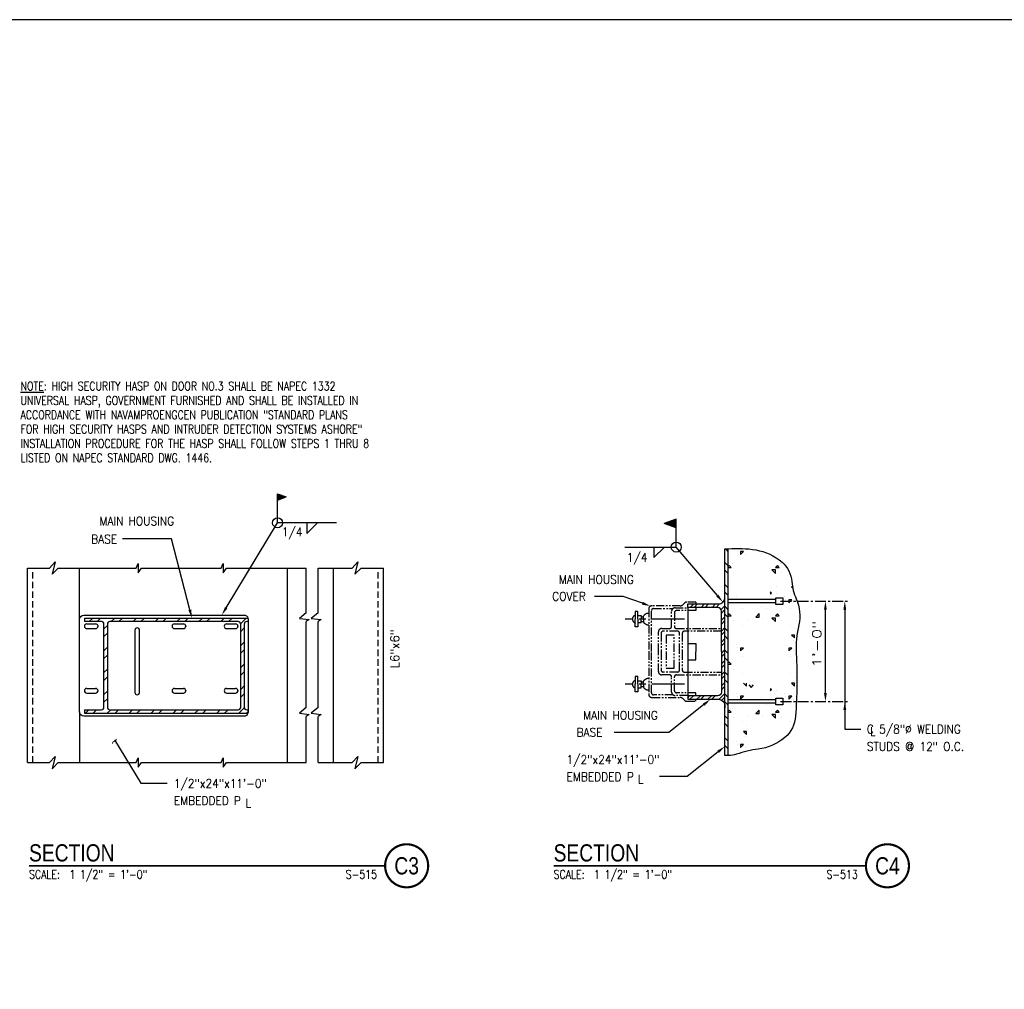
# Model space of a CAD drawing. Header units: inches. Extents: x -9715 to 32893, y -15613 to -1138.
# Tile 311 of 380: x 12386 to 12500, y -8986 to -8873. Entities that reach past the tile are written whole.
import ezdxf
from ezdxf.enums import TextEntityAlignment as Align

# ---------------------------------------------------------------- set-up
doc = ezdxf.new("R2010")
doc.units = ezdxf.units.IN
doc.header["$MEASUREMENT"] = 0
for name, pattern in [('CENTER', [2, 1.25, -0.25, 0.25, -0.25]), ('HIDDEN', [0.375, 0.25, -0.125]), ('PHANTOM4', [0.625, 0.3125, -0.0625, 0.0625, -0.0625, 0.0625, -0.0625])]:
    doc.linetypes.add(name, pattern=pattern)
doc.layers.get('0').update_dxf_attribs({"color": 252})
doc.layers.get('DEFPOINTS').update_dxf_attribs({"color": 11})
for name, color, linetype in [('A-ANNO-TITL', 2, 'Continuous'), ('BORDER-TXT', 2, 'Continuous'), ('S-ANNO-TEXT', 2, 'Continuous'), ('S1', 2, 'Continuous'), ('S2', 7, 'Continuous'), ('S3', 4, 'Continuous'), ('S5', 1, 'Continuous'), ('S6', 1, 'Continuous'), ('S7', 2, 'Continuous')]:
    doc.layers.add(name, color=color, linetype=linetype)
doc.styles.add('125', font='romans.shx', dxfattribs={"width": 0.8, "height": 2})
doc.styles.add('125-16', font='romans.shx', dxfattribs={"width": 0.8, "height": 2})
doc.styles.add('SX-FRAC', font='SX-FRAC.shx', dxfattribs={"width": 0.9, "height": 14})
doc.styles.add('TEXT', font='romans.shx', dxfattribs={"width": 0.8, "height": 16})
doc.styles.add('Title', font='swiss.ttf', dxfattribs={"width": 0.8})

# ---------------------------------------------------------------- blocks, each defined once
blk = doc.blocks.new('NAVFAC_Anno_Title_T1')
at = {"color": 0, "linetype": 'ByBlock', "lineweight": -2, "style": 'Title'}
blk.add_attdef('TITLE', (0, 0.5), '', height=2, dxfattribs=at)
at = {"color": 0, "linetype": 'ByBlock', "lineweight": -2, "style": 'TEXT', "width": 0.8}
blk.add_attdef('SCALE', text='', height=1, dxfattribs=at).set_placement((0, -0.5), align=Align.TOP_LEFT)
blk = doc.blocks.new('NAVFAC_Anno_Title_B1')
at = {"const_width": 0.25}
blk.add_lwpolyline([(0, -2.5, -1), (0, 2.5, -1)], format="xyb", close=True, dxfattribs=at)
at = {"color": 0, "linetype": 'ByBlock', "lineweight": -2, "style": 'Title', "width": 0.8}
blk.add_attdef('NUMBER', text='', height=2, dxfattribs=at).set_placement((0, 0), align=Align.MIDDLE_CENTER)
at = {"color": 0, "linetype": 'ByBlock', "lineweight": -2, "style": 'TEXT', "width": 0.8}
blk.add_attdef('CUT_FROM', text='', height=1, dxfattribs=at).set_placement((-3.44, -0.5), align=Align.TOP_RIGHT)

msp = doc.modelspace()

# ---------------------------------------------------------------- linework, layer by layer
at = {"layer": 'A-ANNO-TITL', "const_width": 0.2}
for points in [[(12386.88935, -8971.43299), (12428.25001, -8971.43299)], [(12447.81807, -8971.43299), (12484.09282, -8971.43299)]]:
    msp.add_lwpolyline(points, dxfattribs=at)
at = {"layer": 'DEFPOINTS'}
msp.add_lwpolyline([(12276.95421, -9098.37453), (12601.02707, -9098.37453), (12601.02707, -8873.17726), (12276.95421, -8873.17726)], close=True, dxfattribs=at)
at = {"layer": 'S1', "color": 2}
msp.add_lwpolyline([(12468.10683, -8934.60648, -0.06117894), (12471.3011, -8934.75337, -0.136418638), (12474.3485, -8936.18551, -0.197608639), (12475.48669, -8938.42553, 0.084845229), (12476.00071, -8940.44521, -0.162026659), (12476.29444, -8943.45638, 0.06779438), (12476.00071, -8946.76131, -0.013569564), (12476.07414, -8950.50691, -0.016837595), (12475.92728, -8954.0689, -0.199930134), (12474.67894, -8956.52924, -0.146862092), (12471.59482, -8957.88794, 0.052331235), (12469.06144, -8958.47548, -0.079656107), (12468.10683, -8958.64277, -17.15765901)], format="xyb", dxfattribs=at)
at = {"layer": 'S2', "color": 3}
for p, q in [((12410.06788, -8943.07218), (12410.46788, -8942.67218)), ((12411.87765, -8943.36499), (12411.87765, -8953.02328)), ((12412.15187, -8953.7161), (12412.34297, -8953.525)), ((12412.17047, -8953.3161), (12412.34297, -8953.3161))]:
    msp.add_line(p, q, dxfattribs=at)
at = {"layer": 'S2', "color": 1, "linetype": 'PHANTOM4', "ltscale": 3}
msp.add_line((12462.2062, -8948.93865), (12460.54484, -8948.93865), dxfattribs=at)
at = {"layer": 'S2', "color": 3}
for points in [[(12467.70683, -8934.64321, -0.007656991), (12468.10683, -8934.60648, -0.136418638)], [(12467.3027, -8946.56605), (12467.3027, -8941.85694, 0.414213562), (12466.87666, -8941.4309), (12463.39095, -8941.4309), (12463.39095, -8941.0309), (12466.97665, -8941.0309, 0.414213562), (12467.70683, -8940.30072), (12467.70683, -8940.0239)], [(12392.74114, -8942.82359, -0.414213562), (12393.24867, -8942.31605), (12411.83544, -8942.31605, -0.32802413), (12412.31986, -8942.67218)], [(12392.74114, -8953.55754), (12392.74114, -8942.82359, -0.414213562)], [(12412.31986, -8942.67218, -0.075879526), (12412.34297, -8942.82359), (12412.34297, -8943.07218, -0.414213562)], [(12393.32279, -8953.3161), (12395.3056, -8953.3161, 0.414213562), (12395.59841, -8953.02328), (12395.59841, -8943.36499, 0.414213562), (12395.3056, -8943.07218), (12393.32279, -8943.07218)], [(12412.34297, -8943.07218), (12412.17047, -8943.07218, 0.414213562), (12411.87765, -8943.36499, 0.414213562)], [(12412.34297, -8943.07218), (12412.34297, -8953.3161, -0.414213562)], [(12467.3027, -8946.56605), (12467.3027, -8951.27516, -0.414213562), (12466.87666, -8951.7012), (12463.39095, -8951.7012), (12463.39095, -8952.1012), (12466.97665, -8952.1012, -0.414213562), (12467.70683, -8952.83138), (12467.70683, -8953.10819)], [(12412.31757, -8953.7161, -0.323935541), (12411.83544, -8954.06508), (12393.24867, -8954.06508, -0.414213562), (12392.74114, -8953.55754)], [(12412.34297, -8953.3161), (12412.34297, -8953.55754, -0.07959772), (12412.31757, -8953.7161)], [(12468.10683, -8958.64277, -0.03274675), (12467.70683, -8958.62237, -17.15765901)]]:
    msp.add_lwpolyline(points, format="xyb", dxfattribs=at)
for points in [[(12467.70683, -8958.62237), (12467.70683, -8934.64321)], [(12468.10683, -8958.64277), (12468.10683, -8934.60648)], [(12386.73354, -8959.44589), (12386.73354, -8936.86215)], [(12386.73354, -8936.86215), (12389.26272, -8936.86215)], [(12389.26272, -8936.86215), (12389.92512, -8936.13947), (12389.56381, -8937.58483), (12390.28643, -8936.86215)], [(12390.28643, -8936.86215), (12399.3192, -8936.86215)], [(12392.74114, -8942.82359), (12392.74114, -8936.86215)], [(12399.3192, -8936.86215), (12399.56007, -8936.32014), (12399.56007, -8937.40416), (12399.96655, -8936.86215)], [(12399.96655, -8936.86215), (12409.19502, -8936.86215)], [(12409.19502, -8936.86215), (12409.4359, -8936.32014), (12409.4359, -8937.40416), (12409.84237, -8936.86215)], [(12409.84237, -8936.86215), (12419.07085, -8936.86215)], [(12416.90298, -8959.44589), (12416.90298, -8936.86215)], [(12420.45587, -8936.86215), (12424.43029, -8936.86215)], [(12422.26243, -8959.44589), (12422.26243, -8936.86215)], [(12424.43029, -8936.86215), (12425.09269, -8936.13947), (12424.73138, -8937.58483), (12425.454, -8936.86215)], [(12425.454, -8936.86215), (12428.0434, -8936.86215)], [(12428.0434, -8959.44589), (12428.0434, -8936.86215)], [(12468.10683, -8941.62917), (12468.10683, -8939.77785)], [(12393.32279, -8942.67218), (12393.32279, -8943.07218)], [(12393.32279, -8942.67218), (12412.31986, -8942.67218)], [(12393.59834, -8943.33814), (12394.62927, -8943.33814)], [(12393.59834, -8943.88814), (12394.62927, -8943.88814)], [(12394.90181, -8943.57647), (12394.90181, -8943.64981)], [(12403.78669, -8943.33814), (12404.81762, -8943.33814)], [(12403.78669, -8943.88814), (12404.81762, -8943.88814)], [(12405.09017, -8943.57647), (12405.09017, -8943.64981)], [(12409.8423, -8943.33814), (12410.87323, -8943.33814)], [(12409.8423, -8943.88814), (12410.87323, -8943.88814)], [(12399.179, -8944.08591), (12399.179, -8951.29109)], [(12399.73022, -8951.29109), (12399.73022, -8944.08591)], [(12393.59834, -8950.82933), (12394.62927, -8950.82933)], [(12403.78669, -8950.82933), (12404.81762, -8950.82933)], [(12409.8423, -8950.82933), (12410.87323, -8950.82933)], [(12393.59834, -8951.37933), (12394.62927, -8951.37933)], [(12394.90181, -8951.06767), (12394.90181, -8951.141)], [(12403.78669, -8951.37933), (12404.81762, -8951.37933)], [(12405.09017, -8951.06767), (12405.09017, -8951.141)], [(12409.8423, -8951.37933), (12410.87323, -8951.37933)], [(12411.14578, -8951.06767), (12411.14578, -8951.141)], [(12392.74114, -8953.55754), (12392.74114, -8959.44589)], [(12393.32279, -8953.3161), (12393.32279, -8953.7161)], [(12393.32279, -8953.7161), (12412.31757, -8953.7161)], [(12389.26272, -8959.44589), (12389.92512, -8958.72321), (12389.56381, -8960.16857), (12390.28643, -8959.44589)], [(12424.43029, -8959.44589), (12425.09269, -8958.72321), (12424.73138, -8960.16857), (12425.454, -8959.44589)], [(12386.73354, -8959.44589), (12389.26272, -8959.44589)], [(12390.28643, -8959.44589), (12399.3192, -8959.44589)], [(12399.3192, -8959.44589), (12399.56007, -8958.90388), (12399.56007, -8959.9879), (12399.96655, -8959.44589)], [(12399.96655, -8959.44589), (12409.19502, -8959.44589)], [(12409.19502, -8959.44589), (12409.4359, -8958.90388), (12409.4359, -8959.9879), (12409.84237, -8959.44589)], [(12409.84237, -8959.44589), (12419.07085, -8959.44589)], [(12420.45587, -8959.44589), (12424.43029, -8959.44589)], [(12425.454, -8959.44589), (12428.0434, -8959.44589)]]:
    msp.add_lwpolyline(points, dxfattribs=at)
at = {"layer": 'S2', "color": 2, "linetype": 'HIDDEN', "ltscale": 3}
for points in [[(12387.33573, -8959.44589), (12387.33573, -8936.86215)], [(12427.44121, -8959.44589), (12427.44121, -8936.86215)]]:
    msp.add_lwpolyline(points, dxfattribs=at)
at = {"layer": 'S2', "color": 2}
for points in [[(12419.07085, -8942.04136), (12419.07085, -8936.86215)], [(12420.45587, -8942.04136), (12420.45587, -8936.86215)], [(12419.07085, -8942.04136), (12418.28801, -8942.70381), (12419.43216, -8942.82426), (12419.07085, -8943.07149)], [(12420.45587, -8942.04136), (12419.67303, -8942.70381), (12420.81718, -8942.82426), (12420.45587, -8943.07149)], [(12419.07085, -8953.06222), (12419.07085, -8943.07149)], [(12420.45587, -8953.06222), (12420.45587, -8943.07149)], [(12419.07085, -8953.06222), (12418.28801, -8953.72468), (12419.43216, -8953.84512), (12419.07085, -8954.09236)], [(12420.45587, -8953.06222), (12419.67303, -8953.72468), (12420.81718, -8953.84512), (12420.45587, -8954.09236)], [(12419.07085, -8959.44589), (12419.07085, -8954.09236)], [(12420.45587, -8959.44589), (12420.45587, -8954.09236)]]:
    msp.add_lwpolyline(points, dxfattribs=at)
at = {"layer": 'S2', "color": 1, "linetype": 'PHANTOM4', "ltscale": 3}
for points in [[(12464.35748, -8940.81177), (12463.28969, -8940.81177, 0.198912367), (12463.00685, -8940.92893), (12462.81992, -8941.11585, -0.198912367), (12462.53708, -8941.23301), (12459.25854, -8941.23301, 0.414213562), (12458.86294, -8941.62861), (12458.86294, -8946.56605), (12458.86294, -8951.50348, 0.414213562), (12459.25854, -8951.89908), (12462.53708, -8951.89908, -0.198912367), (12462.81992, -8952.01624), (12463.00685, -8952.20317, 0.198912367), (12463.28969, -8952.32033), (12464.35748, -8952.32033)], [(12461.68804, -8951.57908), (12459.42294, -8951.57908, -0.414213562), (12459.18294, -8951.33908), (12459.18294, -8946.56605), (12459.18294, -8941.79301, -0.414213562), (12459.42294, -8941.55301), (12461.68804, -8941.55301)], [(12463.39095, -8951.65995), (12461.92918, -8951.65995, -0.414213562), (12461.52918, -8951.25995), (12461.52918, -8949.49865, 0.414213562), (12461.28918, -8949.25865), (12460.38044, -8949.25865, -0.414213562), (12459.98484, -8948.86304), (12459.98484, -8946.56605), (12459.98484, -8944.26905, -0.414213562), (12460.38044, -8943.87345), (12461.28918, -8943.87345, 0.414213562), (12461.52918, -8943.63345), (12461.52918, -8941.87215, -0.414213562), (12461.92918, -8941.47215), (12463.39095, -8941.47215)], [(12464.35748, -8941.4309), (12464.35748, -8941.79611), (12462.08918, -8941.79611, 0.414213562), (12461.84918, -8942.03611), (12461.84918, -8943.63345, 0.414213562), (12462.08918, -8943.87345), (12467.3027, -8943.87345)], [(12462.4462, -8948.69865), (12462.4462, -8946.56605), (12462.4462, -8944.43345, 0.414213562), (12462.2062, -8944.19345), (12460.54484, -8944.19345, 0.414213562), (12460.30484, -8944.43345), (12460.30484, -8946.56605), (12460.30484, -8948.69865)], [(12467.3027, -8944.19345), (12463.0062, -8944.19345, 0.414213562), (12462.7662, -8944.43345), (12462.7662, -8946.56605), (12462.7662, -8948.69865, 0.414213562), (12463.0062, -8948.93865), (12467.3027, -8948.93865)], [(12460.54484, -8948.93865, -0.414213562), (12460.30484, -8948.69865, -0.414213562)], [(12464.35748, -8951.7012), (12464.35748, -8951.33599), (12462.08918, -8951.33599, -0.414213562), (12461.84918, -8951.09599), (12461.84918, -8949.49865, -0.414213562), (12462.08918, -8949.25865), (12467.3027, -8949.25865)], [(12462.4462, -8948.69865, -0.414213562), (12462.2062, -8948.93865, -0.414213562)]]:
    msp.add_lwpolyline(points, format="xyb", dxfattribs=at)
at = {"layer": 'S2', "color": 3, "ltscale": 3}
msp.add_lwpolyline([(12463.39095, -8941.4309), (12463.39095, -8951.7012)], dxfattribs=at)
at = {"layer": 'S2', "color": 1, "ltscale": 3}
for points in [[(12464.35748, -8940.81177), (12464.35748, -8941.0309)], [(12464.35748, -8952.32033), (12464.35748, -8952.1012)]]:
    msp.add_lwpolyline(points, dxfattribs=at)
at = {"layer": 'S2', "color": 1, "linetype": 'PHANTOM4', "ltscale": 3}
for points in [[(12457.59754, -8942.77962), (12457.59754, -8941.89496), (12457.31097, -8941.89496), (12457.31097, -8942.77962)], [(12457.59754, -8942.77962), (12457.59754, -8943.66428), (12457.31097, -8943.66428), (12457.31097, -8942.77962)], [(12457.59754, -8942.36844), (12457.99624, -8942.36844), (12457.99624, -8942.77962)], [(12457.59754, -8943.1908), (12457.99624, -8943.1908), (12457.99624, -8942.77962)], [(12457.99624, -8942.5055), (12458.25789, -8942.5055)], [(12458.25789, -8942.77962), (12458.25789, -8942.43074)], [(12458.25789, -8942.77962), (12458.25789, -8943.1285)], [(12457.99624, -8943.05374), (12458.25789, -8943.05374)], [(12463.39095, -8945.60259), (12464.33218, -8945.60259), (12464.33218, -8946.56605)], [(12463.39095, -8947.52951), (12464.33218, -8947.52951), (12464.33218, -8946.56605)], [(12457.59754, -8950.35247), (12457.59754, -8949.46781), (12457.31097, -8949.46781), (12457.31097, -8950.35247)], [(12457.59754, -8950.35247), (12457.59754, -8951.23713), (12457.31097, -8951.23713), (12457.31097, -8950.35247)], [(12457.59754, -8949.94129), (12457.99624, -8949.94129), (12457.99624, -8950.35247)], [(12457.59754, -8950.76365), (12457.99624, -8950.76365), (12457.99624, -8950.35247)], [(12457.99624, -8950.07835), (12458.25789, -8950.07835)], [(12457.99624, -8950.62659), (12458.25789, -8950.62659)], [(12458.25789, -8950.35247), (12458.25789, -8950.00359)], [(12458.25789, -8950.35247), (12458.25789, -8950.70135)]]:
    msp.add_lwpolyline(points, dxfattribs=at)
at = {"layer": 'S2', "color": 3}
msp.add_lwpolyline([(12395.99841, -8943.36499), (12395.99841, -8953.02328, 0.414213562), (12396.29123, -8953.3161), (12411.18483, -8953.3161, 0.414213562), (12411.47765, -8953.02328), (12411.47765, -8943.36499, 0.414213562), (12411.18483, -8943.07218), (12396.29123, -8943.07218, 0.414213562)], format="xyb", close=True, dxfattribs=at)
at = {"layer": 'S2', "color": 1, "linetype": 'PHANTOM4', "ltscale": 3}
msp.add_lwpolyline([(12460.89638, -8946.56605), (12460.89638, -8948.46418), (12461.83129, -8948.46418), (12461.83129, -8946.56605), (12461.83129, -8944.66792), (12460.89638, -8944.66792)], close=True, dxfattribs=at)
for centre, radius, start, end in [((12457.49055, -8942.817), 0.52977, 109.8148675, 175.9538785), ((12457.49055, -8942.74224), 0.52977, 184.0461215, 250.1851325), ((12458.80086, -8942.74204), 0.62588, 84.3076158, 150.173775), ((12458.80086, -8942.8172), 0.62588, 209.826225, 275.6923842), ((12458.80086, -8950.31489), 0.62588, 84.3076158, 150.173775), ((12457.49055, -8950.38985), 0.52977, 109.8148675, 175.9538785), ((12457.49055, -8950.31509), 0.52977, 184.0461215, 250.1851325), ((12458.80086, -8950.39006), 0.62588, 209.826225, 275.6923842)]:
    msp.add_arc(centre, radius, start, end, dxfattribs=at)
at = {"layer": 'S2', "color": 3}
for centre, radius, start, end in [((12393.59834, -8943.61314), 0.275, 90, 270), ((12394.62927, -8943.61314), 0.275, 270, 90), ((12399.45461, -8944.08591), 0.27561, 0, 180), ((12403.78669, -8943.61314), 0.275, 90, 270), ((12404.81762, -8943.61314), 0.275, 270, 90), ((12409.8423, -8943.61314), 0.275, 90, 270), ((12410.87323, -8943.61314), 0.275, 270, 90), ((12393.59834, -8951.10433), 0.275, 90, 270), ((12394.62927, -8951.10433), 0.275, 270, 90), ((12403.78669, -8951.10433), 0.275, 90, 270), ((12404.81762, -8951.10433), 0.275, 270, 90), ((12409.8423, -8951.10433), 0.275, 90, 270), ((12410.87323, -8951.10433), 0.275, 270, 90), ((12399.45461, -8951.29109), 0.27561, 180, 0), ((12412.17047, -8953.02328), 0.29282, 180, 270)]:
    msp.add_arc(centre, radius, start, end, dxfattribs=at)
at = {"layer": 'S3'}
for p, q in [((12473.62382, -8940.50803), (12468.10683, -8940.50803)), ((12473.62382, -8940.89899), (12468.10683, -8940.89899)), ((12473.62382, -8952.16008), (12468.10683, -8952.16008)), ((12473.62382, -8952.55104), (12468.10683, -8952.55104))]:
    msp.add_line(p, q, dxfattribs=at)
for points in [[(12473.62382, -8940.49899), (12473.62382, -8940.30479), (12474.42382, -8940.30479), (12474.42382, -8940.89899), (12474.42382, -8941.10223), (12473.62382, -8941.10223), (12473.62382, -8940.49899)], [(12473.62382, -8952.15104), (12473.62382, -8951.95684), (12474.42382, -8951.95684), (12474.42382, -8952.55104), (12474.42382, -8952.75428), (12473.62382, -8952.75428), (12473.62382, -8952.15104)]]:
    msp.add_lwpolyline(points, dxfattribs=at)
at = {"layer": 'S5', "linetype": 'CENTER'}
for p, q in [((12474.189, -8940.69899), (12482.14168, -8940.69899)), ((12474.189, -8952.35104), (12482.14168, -8952.35104))]:
    msp.add_line(p, q, dxfattribs=at)
at = {"layer": 'S5'}
msp.add_line((12479.38752, -8951.35104), (12479.38752, -8941.69899), dxfattribs=at)
at = {"layer": 'S5', "linetype": 'CENTER', "ltscale": 3}
for points in [[(12463.01739, -8942.77962), (12456.13978, -8942.77962)], [(12463.01739, -8950.35247), (12456.13978, -8950.35247)]]:
    msp.add_lwpolyline(points, dxfattribs=at)
at = {"layer": 'S5'}
for points in [[(12479.55419, -8941.69899), (12479.22085, -8941.69899), (12479.38752, -8940.69899)], [(12479.55419, -8951.35104), (12479.22085, -8951.35104), (12479.38752, -8952.35104)]]:
    msp.add_solid(points, dxfattribs=at)
at = {"layer": 'S6'}
for p, q in [((12468.10683, -8934.95755), (12467.78441, -8934.63512)), ((12469.00405, -8934.57991), (12469.00405, -8934.57991)), ((12469.17205, -8934.91591), (12469.17205, -8934.91591)), ((12469.54211, -8935.27841), (12469.87475, -8934.94577)), ((12469.87484, -8934.94565), (12469.5422, -8934.94565)), ((12469.5422, -8934.94565), (12469.5422, -8935.27829)), ((12470.13525, -8935.28551), (12470.13525, -8935.28551)), ((12471.91605, -8935.13991), (12471.91605, -8935.13991)), ((12468.10683, -8936.60313), (12467.70683, -8936.20313)), ((12468.10683, -8937.50313), (12467.70683, -8937.10313)), ((12468.20806, -8936.57858), (12468.10683, -8936.67981)), ((12468.10683, -8936.80313), (12468.43252, -8936.80313)), ((12468.43258, -8936.8031), (12468.20806, -8936.57858)), ((12468.61205, -8936.31591), (12468.61205, -8936.31591)), ((12473.57706, -8937.07673), (12473.17386, -8937.07673)), ((12473.17401, -8937.07677), (12473.57721, -8937.47997)), ((12473.57706, -8937.47993), (12473.57706, -8937.07673)), ((12473.58348, -8936.80313), (12474.03252, -8936.80313)), ((12473.80807, -8936.57858), (12473.58354, -8936.8031)), ((12474.03259, -8936.8031), (12473.80807, -8936.57858)), ((12474.21205, -8936.31591), (12474.21205, -8936.31591)), ((12468.72405, -8937.37991), (12468.72405, -8937.37991)), ((12474.32405, -8937.37991), (12474.32405, -8937.37991)), ((12475.33205, -8937.88391), (12475.33205, -8937.88391)), ((12468.10683, -8939.14871), (12467.70683, -8938.74871)), ((12473.65205, -8939.00391), (12473.65205, -8939.00391)), ((12475.56683, -8939.03876), (12475.4681, -8939.03876)), ((12475.46816, -8939.03872), (12475.59031, -8939.16087)), ((12467.6975, -8940.41709), (12467.70683, -8940.40776)), ((12468.10683, -8940.04871), (12467.70683, -8939.64871)), ((12468.16405, -8939.84391), (12468.16405, -8939.84391)), ((12469.00405, -8940.17991), (12469.00405, -8940.17991)), ((12473.00477, -8939.62672), (12473.00477, -8939.89615)), ((12473.13954, -8939.7614), (12473.00483, -8939.62669)), ((12473.00483, -8939.89611), (12473.13955, -8939.7614)), ((12473.76405, -8939.84391), (12473.76405, -8939.84391)), ((12474.60405, -8940.17991), (12474.60405, -8940.17991)), ((12474.77205, -8940.51591), (12474.77205, -8940.51591)), ((12475.14211, -8940.87841), (12475.47475, -8940.54577)), ((12475.47484, -8940.54565), (12475.1422, -8940.54565)), ((12475.1422, -8940.54565), (12475.1422, -8940.87829)), ((12475.66805, -8939.67591), (12475.66805, -8939.67591)), ((12466.23369, -8941.4309), (12466.63369, -8941.0309)), ((12466.68369, -8941.4309), (12467.09302, -8941.02157)), ((12467.26205, -8941.67533), (12467.70683, -8941.23055)), ((12467.3027, -8942.08468), (12467.70683, -8941.68055)), ((12468.10683, -8941.6943), (12467.70683, -8941.2943)), ((12469.78805, -8941.57991), (12469.78805, -8941.57991)), ((12471.97205, -8941.35591), (12471.97205, -8941.35591)), ((12472.53205, -8941.52391), (12472.53205, -8941.52391)), ((12475.38805, -8941.57991), (12475.38805, -8941.57991)), ((12475.73525, -8940.88551), (12475.73525, -8940.88551)), ((12393.89437, -8943.07218), (12394.29437, -8942.67218)), ((12394.79437, -8943.07218), (12395.19437, -8942.67218)), ((12396.43996, -8943.07218), (12396.83996, -8942.67218)), ((12397.33996, -8943.07218), (12397.73996, -8942.67218)), ((12398.98554, -8943.07218), (12399.38554, -8942.67218)), ((12399.88554, -8943.07218), (12400.28554, -8942.67218)), ((12401.53112, -8943.07218), (12401.93112, -8942.67218)), ((12402.43112, -8943.07218), (12402.83112, -8942.67218)), ((12404.07671, -8943.07218), (12404.47671, -8942.67218)), ((12404.97671, -8943.07218), (12405.37671, -8942.67218)), ((12406.62229, -8943.07218), (12407.02229, -8942.67218)), ((12407.52229, -8943.07218), (12407.92229, -8942.67218)), ((12409.16788, -8943.07218), (12409.56788, -8942.67218)), ((12411.47294, -8943.3127), (12412.11346, -8942.67218)), ((12467.3027, -8942.90747), (12467.70683, -8942.50334)), ((12468.10683, -8942.5943), (12467.70683, -8942.1943)), ((12468.20806, -8942.17858), (12468.10683, -8942.27981)), ((12468.10683, -8942.40313), (12468.43252, -8942.40313)), ((12468.43258, -8942.4031), (12468.20806, -8942.17858)), ((12468.61205, -8941.91591), (12468.61205, -8941.91591)), ((12471.71234, -8942.14988), (12471.30914, -8942.55307)), ((12471.30923, -8942.55296), (12471.71243, -8942.55296)), ((12471.71243, -8942.55296), (12471.71243, -8942.14976)), ((12472.08405, -8942.75591), (12472.08405, -8942.75591)), ((12473.57706, -8942.67673), (12473.17386, -8942.67673)), ((12473.17401, -8942.67677), (12473.5772, -8943.07997)), ((12473.57706, -8943.07993), (12473.57706, -8942.67673)), ((12473.58348, -8942.40313), (12474.03252, -8942.40313)), ((12473.80807, -8942.17858), (12473.58354, -8942.4031)), ((12474.03259, -8942.4031), (12473.80807, -8942.17858)), ((12474.21205, -8941.91591), (12474.21205, -8941.91591)), ((12395.59841, -8943.91372), (12395.99841, -8943.51372)), ((12411.47765, -8944.20799), (12411.87765, -8943.80799)), ((12467.3027, -8943.35747), (12467.70683, -8942.95334)), ((12467.3027, -8944.18026), (12467.70683, -8943.77613)), ((12468.10683, -8944.23988), (12467.70683, -8943.83988)), ((12468.72405, -8942.97991), (12468.72405, -8942.97991)), ((12469.73205, -8943.48391), (12469.73205, -8943.48391)), ((12470.46005, -8942.92391), (12470.46005, -8942.92391)), ((12474.32405, -8942.97991), (12474.32405, -8942.97991)), ((12475.33205, -8943.48391), (12475.33205, -8943.48391)), ((12475.83605, -8943.93191), (12475.83605, -8943.93191)), ((12476.06005, -8942.92391), (12476.06005, -8942.92391)), ((12395.59841, -8944.81372), (12395.99841, -8944.41372)), ((12467.3027, -8944.63026), (12467.70683, -8944.22613)), ((12467.3027, -8945.45306), (12467.70683, -8945.04893)), ((12468.10683, -8945.13988), (12467.70683, -8944.73988)), ((12475.80678, -8944.63876), (12475.4681, -8944.63876)), ((12475.46816, -8944.63873), (12475.80685, -8944.97741)), ((12475.80678, -8944.97745), (12475.80678, -8944.63876)), ((12395.59841, -8946.4593), (12395.99841, -8946.0593)), ((12411.47765, -8945.85357), (12411.87765, -8945.45357)), ((12467.3027, -8945.90306), (12467.70683, -8945.49893)), ((12468.16405, -8945.44391), (12468.16405, -8945.44391)), ((12469.00405, -8945.77991), (12469.00405, -8945.77991)), ((12469.17205, -8946.11591), (12469.17205, -8946.11591)), ((12469.54211, -8946.47841), (12469.87475, -8946.14577)), ((12469.87484, -8946.14565), (12469.5422, -8946.14565)), ((12469.5422, -8946.14565), (12469.5422, -8946.47829)), ((12475.14211, -8946.47841), (12475.47475, -8946.14577)), ((12475.47484, -8946.14565), (12475.1422, -8946.14565)), ((12475.1422, -8946.14565), (12475.1422, -8946.47829)), ((12475.66805, -8945.27591), (12475.66805, -8945.27591)), ((12395.59841, -8947.3593), (12395.99841, -8946.9593)), ((12411.47765, -8946.75357), (12411.87765, -8946.35357)), ((12467.3027, -8946.72585), (12467.70683, -8946.32172)), ((12467.3027, -8947.17585), (12467.70683, -8946.77172)), ((12468.10683, -8946.78547), (12467.70683, -8946.38547)), ((12468.10683, -8947.68547), (12467.70683, -8947.28547)), ((12469.78805, -8947.17991), (12469.78805, -8947.17991)), ((12475.38805, -8947.17991), (12475.38805, -8947.17991)), ((12475.73525, -8946.48551), (12475.73525, -8946.48551)), ((12411.47765, -8948.39916), (12411.87765, -8947.99916)), ((12467.3027, -8947.99864), (12467.70683, -8947.59451)), ((12467.3027, -8948.44864), (12467.70683, -8948.04451)), ((12468.20806, -8947.77858), (12468.10683, -8947.87981)), ((12468.10683, -8948.00313), (12468.43252, -8948.00313)), ((12468.43258, -8948.0031), (12468.20806, -8947.77858)), ((12468.61205, -8947.51591), (12468.61205, -8947.51591)), ((12476.06005, -8948.52391), (12476.06005, -8948.52391)), ((12395.59841, -8949.00489), (12395.99841, -8948.60489)), ((12395.59841, -8949.90489), (12395.99841, -8949.50489)), ((12411.47765, -8949.29916), (12411.87765, -8948.89916)), ((12467.3027, -8949.27143), (12467.70683, -8948.8673)), ((12467.3027, -8949.72143), (12467.70683, -8949.3173)), ((12468.10683, -8949.33105), (12467.70683, -8948.93105)), ((12468.72405, -8948.57991), (12468.72405, -8948.57991)), ((12469.73205, -8949.08391), (12469.73205, -8949.08391)), ((12475.33205, -8949.08391), (12475.33205, -8949.08391)), ((12475.83605, -8949.53191), (12475.83605, -8949.53191)), ((12411.47765, -8950.94474), (12411.87765, -8950.54474)), ((12467.3027, -8950.54422), (12467.70683, -8950.1401)), ((12467.3027, -8950.99422), (12467.70683, -8950.5901)), ((12468.10683, -8950.23105), (12467.70683, -8949.83105)), ((12469.86816, -8950.23873), (12470.20685, -8950.57742)), ((12470.20678, -8950.57745), (12470.20678, -8950.23876)), ((12470.47689, -8950.42135), (12470.76556, -8950.71002)), ((12470.76556, -8950.71002), (12471.05423, -8950.42135)), ((12473.00477, -8950.82672), (12473.00477, -8951.09615)), ((12473.13954, -8950.9614), (12473.00483, -8950.82669)), ((12475.80678, -8950.23876), (12475.4681, -8950.23876)), ((12475.46816, -8950.23873), (12475.80685, -8950.57742)), ((12475.80678, -8950.57745), (12475.80678, -8950.23876)), ((12395.59841, -8951.55047), (12395.99841, -8951.15047)), ((12411.47765, -8951.84474), (12411.87765, -8951.44474)), ((12465.74573, -8952.1012), (12466.14573, -8951.7012)), ((12466.19573, -8952.1012), (12466.59573, -8951.7012)), ((12467.01739, -8952.10233), (12467.70683, -8951.41289)), ((12467.35988, -8952.20984), (12467.70683, -8951.86289)), ((12468.10683, -8951.87664), (12467.70683, -8951.47664)), ((12468.16405, -8951.04391), (12468.16405, -8951.04391)), ((12469.00405, -8951.37991), (12469.00405, -8951.37991)), ((12469.17205, -8951.71591), (12469.17205, -8951.71591)), ((12469.54211, -8952.07841), (12469.87475, -8951.74577)), ((12469.87484, -8951.74565), (12469.5422, -8951.74565)), ((12469.5422, -8951.74565), (12469.5422, -8952.07829)), ((12470.06805, -8950.87591), (12470.06805, -8950.87591)), ((12471.91605, -8951.93991), (12471.91605, -8951.93991)), ((12473.00483, -8951.09611), (12473.13955, -8950.9614)), ((12473.76405, -8951.04391), (12473.76405, -8951.04391)), ((12474.60405, -8951.37991), (12474.60405, -8951.37991)), ((12474.77205, -8951.71591), (12474.77205, -8951.71591)), ((12475.14211, -8952.07841), (12475.47475, -8951.74578)), ((12475.47484, -8951.74565), (12475.1422, -8951.74565)), ((12475.1422, -8951.74565), (12475.1422, -8952.07829)), ((12475.66805, -8950.87591), (12475.66805, -8950.87591)), ((12395.59841, -8952.45047), (12395.99841, -8952.05047)), ((12411.25187, -8953.7161), (12411.88401, -8953.08397)), ((12467.69454, -8952.69797), (12467.70683, -8952.68568)), ((12468.10683, -8952.77664), (12467.70683, -8952.37664)), ((12468.61205, -8953.11591), (12468.61205, -8953.11591)), ((12469.78805, -8952.77991), (12469.78805, -8952.77991)), ((12470.13525, -8952.08551), (12470.13525, -8952.08551)), ((12471.97205, -8952.55591), (12471.97205, -8952.55591)), ((12472.53205, -8952.72391), (12472.53205, -8952.72391)), ((12474.21205, -8953.11591), (12474.21205, -8953.11591)), ((12475.38805, -8952.77991), (12475.38805, -8952.77991)), ((12475.73525, -8952.08551), (12475.73525, -8952.08551)), ((12393.43278, -8953.7161), (12393.83278, -8953.3161)), ((12394.33278, -8953.7161), (12394.73278, -8953.3161)), ((12395.97837, -8953.7161), (12396.37837, -8953.3161)), ((12396.87837, -8953.7161), (12397.27837, -8953.3161)), ((12398.52395, -8953.7161), (12398.92395, -8953.3161)), ((12399.42395, -8953.7161), (12399.82395, -8953.3161)), ((12401.06954, -8953.7161), (12401.46954, -8953.3161)), ((12401.96954, -8953.7161), (12402.36954, -8953.3161)), ((12403.61512, -8953.7161), (12404.01512, -8953.3161)), ((12404.51512, -8953.7161), (12404.91512, -8953.3161)), ((12406.16071, -8953.7161), (12406.56071, -8953.3161)), ((12407.06071, -8953.7161), (12407.46071, -8953.3161)), ((12408.70629, -8953.7161), (12409.10629, -8953.3161)), ((12409.60629, -8953.7161), (12410.00629, -8953.3161)), ((12468.10683, -8954.42222), (12467.70683, -8954.02222)), ((12468.20806, -8953.37858), (12468.10683, -8953.47981)), ((12468.10683, -8953.60313), (12468.43252, -8953.60313)), ((12468.43258, -8953.6031), (12468.20806, -8953.37858)), ((12468.72405, -8954.17991), (12468.72405, -8954.17991)), ((12470.46005, -8954.12391), (12470.46005, -8954.12391)), ((12471.71234, -8953.34988), (12471.30914, -8953.75308)), ((12471.30923, -8953.75296), (12471.71243, -8953.75296)), ((12471.71243, -8953.75296), (12471.71243, -8953.34976)), ((12472.08405, -8953.95591), (12472.08405, -8953.95591)), ((12473.57706, -8953.87673), (12473.17386, -8953.87673)), ((12473.174, -8953.87677), (12473.5772, -8954.27997)), ((12473.57706, -8954.27993), (12473.57706, -8953.87673)), ((12473.58348, -8953.60313), (12474.03252, -8953.60313)), ((12473.80807, -8953.37858), (12473.58354, -8953.6031)), ((12474.03259, -8953.6031), (12473.80807, -8953.37858)), ((12474.32405, -8954.17991), (12474.32405, -8954.17991)), ((12468.10683, -8955.32222), (12467.70683, -8954.92222)), ((12469.73205, -8954.68391), (12469.73205, -8954.68391)), ((12470.23605, -8955.13191), (12470.23605, -8955.13191)), ((12475.33205, -8954.68391), (12475.33205, -8954.68391)), ((12470.20678, -8955.83876), (12469.8681, -8955.83876)), ((12469.86816, -8955.83873), (12470.20685, -8956.17742)), ((12470.06805, -8956.47591), (12470.06805, -8956.47591)), ((12470.20678, -8956.17745), (12470.20678, -8955.83876)), ((12468.10683, -8956.96781), (12467.70683, -8956.56781)), ((12468.10683, -8957.86781), (12467.70683, -8957.46781)), ((12468.16405, -8956.64391), (12468.16405, -8956.64391)), ((12469.00405, -8956.97991), (12469.00405, -8956.97991)), ((12469.17205, -8957.31591), (12469.17205, -8957.31591)), ((12469.54211, -8957.67841), (12469.87475, -8957.34577)), ((12469.87484, -8957.34565), (12469.5422, -8957.34565)), ((12469.5422, -8957.34565), (12469.5422, -8957.67829)), ((12470.13525, -8957.68551), (12470.13525, -8957.68551))]:
    msp.add_line(p, q, dxfattribs=at)
at = {"layer": 'S6', "ltscale": 3}
for p, q in [((12463.68811, -8941.4309), (12464.08811, -8941.0309)), ((12464.13811, -8941.4309), (12464.53811, -8941.0309)), ((12464.9609, -8941.4309), (12465.3609, -8941.0309)), ((12465.4109, -8941.4309), (12465.8109, -8941.0309)), ((12463.39095, -8951.91039), (12463.60015, -8951.7012)), ((12463.65015, -8952.1012), (12464.05015, -8951.7012)), ((12464.47294, -8952.1012), (12464.87294, -8951.7012)), ((12464.92294, -8952.1012), (12465.32294, -8951.7012))]:
    msp.add_line(p, q, dxfattribs=at)
at = {"layer": 'S6'}
msp.add_lwpolyline([(12411.14578, -8943.57647), (12411.14578, -8943.64981)], dxfattribs=at)
at = {"layer": 'S7'}
for p, q in [((12415.75842, -8928.22172), (12416.77548, -8928.5919)), ((12415.75842, -8928.96208), (12416.77548, -8928.5919)), ((12462.06371, -8931.17748), (12460.67431, -8931.68318)), ((12462.06371, -8932.18888), (12460.67431, -8931.68318))]:
    msp.add_line(p, q, dxfattribs=at)
at = {"layer": 'S7', "color": 1}
for p, q in [((12415.75842, -8931.59657), (12415.75842, -8928.22172)), ((12462.06371, -8934.42188), (12462.06371, -8931.17748)), ((12409.79423, -8941.46032), (12415.75842, -8931.59657)), ((12422.61397, -8931.59657), (12415.75842, -8931.59657)), ((12403.43083, -8933.45052), (12397.73498, -8933.45052)), ((12405.56481, -8941.70401), (12403.43083, -8933.45052)), ((12456.10056, -8934.42188), (12462.06371, -8934.42188)), ((12466.84155, -8940.05898), (12462.06371, -8934.42188)), ((12455.88278, -8940.14527), (12452.58383, -8940.14527)), ((12458.13216, -8940.94385), (12455.88278, -8940.14527)), ((12481.64168, -8941.69899), (12481.64168, -8955.56898)), ((12465.24782, -8952.72496), (12461.18392, -8955.96815)), ((12461.18392, -8955.96815), (12454.86369, -8955.96815)), ((12481.64168, -8955.56898), (12483.48995, -8955.56898)), ((12396.82415, -8956.79332), (12399.88555, -8961.84788)), ((12466.92522, -8958.19368), (12463.34928, -8961.04746)), ((12463.34928, -8961.04746), (12460.10045, -8961.04746)), ((12399.88555, -8961.84788), (12402.94696, -8961.84788))]:
    msp.add_line(p, q, dxfattribs=at)
at = {"layer": 'S7', "color": 2}
for p, q in [((12419.13916, -8931.59657), (12419.13916, -8932.84441)), ((12419.13916, -8932.84441), (12420.387, -8931.59657)), ((12459.46479, -8935.63935), (12460.68226, -8934.42188)), ((12459.46479, -8934.42188), (12459.46479, -8935.63935))]:
    msp.add_line(p, q, dxfattribs=at)
for centre in [(12415.75842, -8931.59657), (12462.06371, -8934.42188)]:
    msp.add_circle(centre, 0.58333, dxfattribs=at)
at = {"layer": 'S7'}
for points in [[(12415.75842, -8928.22172), (12416.77548, -8928.5919), (12415.75842, -8928.22172), (12415.75842, -8928.96208)], [(12462.06371, -8932.18888), (12460.67431, -8931.68318), (12462.06371, -8932.18888), (12462.06371, -8931.17748)]]:
    msp.add_solid(points, dxfattribs=at)
at = {"layer": 'S7', "color": 1}
for points in [[(12466.96869, -8939.95122), (12466.71441, -8940.16674), (12467.48812, -8940.82183)], [(12405.72617, -8941.66229), (12405.40345, -8941.74573), (12405.81513, -8942.67218)], [(12409.93685, -8941.54656), (12409.65161, -8941.37408), (12409.27681, -8942.31605)], [(12481.47502, -8941.69899), (12481.80835, -8941.69899), (12481.64168, -8940.69899)], [(12465.14386, -8952.59469), (12465.35178, -8952.85523), (12466.02943, -8952.1012)], [(12481.47502, -8953.35104), (12481.80835, -8953.35104), (12481.64168, -8952.35104)], [(12466.82126, -8958.06341), (12467.02918, -8958.32395), (12467.70683, -8957.56992)]]:
    msp.add_solid(points, dxfattribs=at)
at = {"layer": 'S7', "color": 1, "ltscale": 3}
msp.add_solid([(12458.18792, -8940.78679), (12458.0764, -8941.10091), (12459.07454, -8941.27841)], dxfattribs=at)

# ---------------------------------------------------------------- block references
at = {"layer": 'A-ANNO-TITL'}
ref = msp.add_blockref('NAVFAC_Anno_Title_T1', (12386.88935, -8971.43299), dxfattribs=at)
ref.add_attrib('TITLE', 'SECTION', (12386.88935, -8970.93299), dxfattribs={"layer": '0', "color": 0, "linetype": 'ByBlock', "lineweight": -2, "height": 2, "style": 'Title', "width": 0.8})
ref.add_attrib('SCALE', 'SCALE:  1 1/2" = 1\'-0"', dxfattribs={"layer": '0', "color": 0, "linetype": 'ByBlock', "lineweight": -2, "height": 1, "style": 'TEXT', "width": 0.8}).set_placement((12386.88935, -8971.93299), align=Align.TOP_LEFT)
for p, values in [((12430.75001, -8971.43299), {'NUMBER': 'C3', 'CUT_FROM': 'S-515'}), ((12486.59282, -8971.43299), {'NUMBER': 'C4', 'CUT_FROM': 'S-513'})]:
    msp.add_blockref('NAVFAC_Anno_Title_B1', p, dxfattribs=at).add_auto_attribs(values)
ref = msp.add_blockref('NAVFAC_Anno_Title_T1', (12447.81807, -8971.43299), dxfattribs=at)
ref.add_attrib('TITLE', 'SECTION', (12447.81807, -8970.93299), dxfattribs={"layer": '0', "color": 0, "linetype": 'ByBlock', "lineweight": -2, "height": 2, "style": 'Title', "width": 0.8})
ref.add_attrib('SCALE', 'SCALE:  1 1/2" = 1\'-0"', dxfattribs={"layer": '0', "color": 0, "linetype": 'ByBlock', "lineweight": -2, "height": 1, "style": 'TEXT', "width": 0.8}).set_placement((12447.81807, -8971.93299), align=Align.TOP_LEFT)

# ---------------------------------------------------------------- texts
at = {"layer": 'BORDER-TXT', "insert": (12385.90224, -8915.22564), "char_height": 1, "width": 43.941458, "attachment_point": 1, "style": '125-16'}
msp.add_mtext('{\\LNOTE}: HIGH SECURITY HASP ON DOOR NO.3 SHALL BE NAPEC 1332 UNIVERSAL HASP, GOVERNMENT FURNISHED AND SHALL BE INSTALLED IN ACCORDANCE WITH NAVAMPROENGCEN PUBLICATION "STANDARD PLANS FOR HIGH SECURITY HASPS AND INTRUDER DETECTION SYSTEMS ASHORE" INSTALLATION PROCEDURE FOR THE HASP SHALL FOLLOW STEPS 1 THRU 8 LISTED ON NAPEC STANDARD DWG. 1446.', dxfattribs=at)
at = {"layer": 'S-ANNO-TEXT', "ltscale": 20, "style": '125', "width": 0.9}
for s, p in [('MAIN HOUSING', (12399.40835, -8931.90027)), ('BASE', (12395.61396, -8934.00327)), ('MAIN HOUSING', (12452.78551, -8938.68945)), ('COVER', (12449.60159, -8940.64449)), ('MAIN HOUSING', (12455.59721, -8954.46168)), ('BASE', (12451.97807, -8956.43174))]:
    msp.add_text(s, height=1, dxfattribs=at).set_placement(p, align=Align.CENTER)
for s, p in [('1/4', (12416.25027, -8933.16652)), ('1/4', (12456.34244, -8936.11678)), ('C 5/8"%%C WELDING', (12484.2032, -8956.07345)), ('L', (12484.56905, -8956.32451)), ('STUDS @ 12" O.C.', (12484.20837, -8958.07928)), ('1/2"x24"x11\'-0"', (12449.32462, -8959.59229)), ('EMBEDDED P', (12449.33027, -8961.59997)), ('L', (12457.60178, -8961.87563)), ('1/2"x24"x11\'-0"', (12403.71696, -8962.36721)), ('EMBEDDED P', (12403.71696, -8964.36753)), ('L', (12412.02856, -8964.67125))]:
    msp.add_text(s, height=1, dxfattribs=at).set_placement(p)
at = {"layer": 'S-ANNO-TEXT', "ltscale": 20, "style": '125'}
msp.add_text('L6"x6"', height=1, rotation=90, dxfattribs=at).set_placement((12429.87248, -8948.51001))
at = {"layer": 'S-ANNO-TEXT', "ltscale": 20, "style": '125', "width": 1.377912}
msp.add_text('1\'-0"', height=1, rotation=90, dxfattribs=at).set_placement((12478.88752, -8948.40597))
at = {"layer": 'S7', "color": 2, "style": 'SX-FRAC', "width": 0.9}
msp.add_text('~', height=1.16667, rotation=45, dxfattribs=at).set_placement((12396.92067, -8957.66141))

doc.saveas('drawing.dxf')
